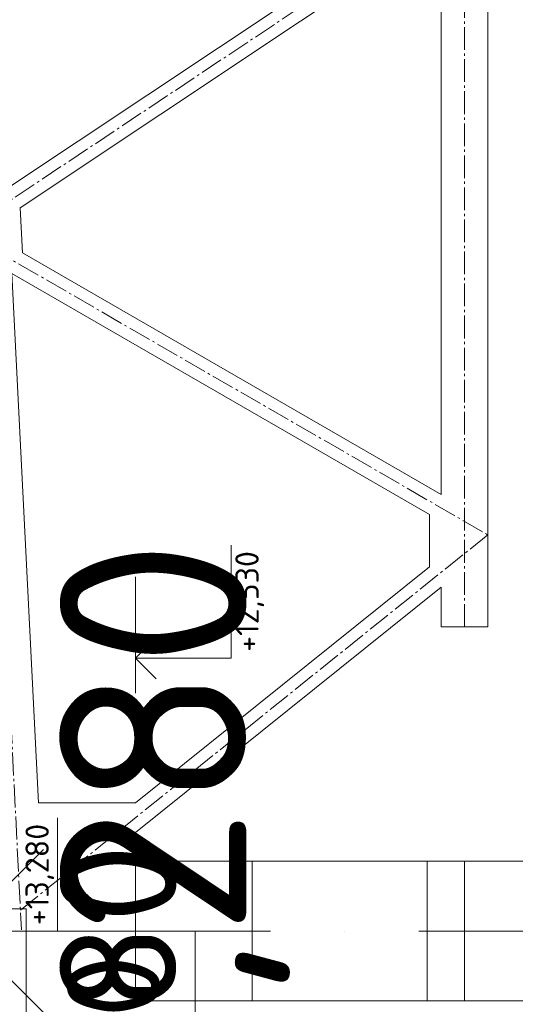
# Model space of a CAD drawing. Header units: millimetres. Extents: x -725694 to 5289369, y -1488057 to 2187451.
# Tile 441 of 656: x 205938 to 208063, y 176985 to 181210. Entities that reach past the tile are written whole.
import ezdxf
from ezdxf.enums import TextEntityAlignment as Align

# ---------------------------------------------------------------- set-up
doc = ezdxf.new("R2010")
doc.units = ezdxf.units.MM
for name, pattern in [('AM_DIN_G_W050', [13.75, 9.75, -1.5, 1, -1.5]), ('CENTERX2', [101.6, 63.5, -12.7, 12.7, -12.7]), ('DASHDOT', [25.4, 12.7, -6.35, 0, -6.35])]:
    doc.linetypes.add(name, pattern=pattern)
for name, color, linetype in [('0 @ 1', 7, 'Continuous'), ('0 @ 10', 7, 'Continuous'), ('0 @ 100', 7, 'Continuous'), ('0 @ 200', 7, 'Continuous'), ('0 @ 250 (1)', 7, 'Continuous'), ('0 @ 250 (2)', 7, 'Continuous'), ('0 @ 400', 7, 'Continuous')]:
    doc.layers.add(name, color=color, linetype=linetype)
for name, color, linetype, lineweight in [('A99_N_kce-pohl', 1, 'Continuous', 9), ('A99_N_koty-200-vysk', 6, 'Continuous', 9), ('A99_N_koty-50-vysk', 160, 'Continuous', 9), ('A99_S_kce-pohl', 7, 'Continuous', 5), ('A99_S_kce-rez-sil', 7, 'Continuous', 15), ('A99_S_osy', 1, 'CENTERX2', 5)]:
    doc.layers.add(name, color=color, linetype=linetype, lineweight=lineweight)
doc.styles.add('A99_kota', font='isocpeur.ttf', dxfattribs={"height": 2})

# ---------------------------------------------------------------- blocks, each defined once
blk = doc.blocks.new('*U45')
at = {"color": 0, "linetype": 'ByBlock', "lineweight": -2}
blk.add_line((-3, 0), (7, 0), dxfattribs=at)
for points in [[(-1.75, -1.75), (0, 0), (1.75, -1.75)], [(0, 0), (0, -8.2), (0, -8.2), (9.7, -8.2)]]:
    blk.add_lwpolyline(points, dxfattribs=at)
at = {"color": 0, "linetype": 'ByBlock', "lineweight": -2, "style": 'A99_kota'}
blk.add_attdef('POPIS', text='', height=2, dxfattribs=at).set_placement((9.2, -7.7), align=Align.BOTTOM_RIGHT)
blk.add_attdef('VYSKA', text='', height=2, dxfattribs=at).set_placement((9.2, -8.95), align=Align.TOP_RIGHT)
blk = doc.blocks.new('*U32')
at = {"color": 0, "linetype": 'ByBlock', "lineweight": -2}
blk.add_line((-3, 0), (7, 0), dxfattribs=at)
for points in [[(-1.75, -1.75), (0, 0), (1.75, -1.75)], [(0, 0), (0, -5), (0, -5), (9.7, -5)]]:
    blk.add_lwpolyline(points, dxfattribs=at)
at = {"color": 0, "linetype": 'ByBlock', "lineweight": -2, "style": 'A99_kota'}
for tag, p in [('VYSKA', (9.2, -2.25)), ('POPIS', (9.2, -5.5))]:
    blk.add_attdef(tag, text='', height=2, dxfattribs=at).set_placement(p, align=Align.TOP_RIGHT)
blk = doc.blocks.new('*U6837')
at = {"layer": 'A99_N_koty-200-vysk', "lineweight": 5}
ref = blk.add_blockref('*U32', (205690, 177300), dxfattribs=dict(at, xscale=-200, yscale=200, zscale=200, rotation=90))
ref.add_attrib('VYSKA', '+13,280', dxfattribs={"layer": '0 @ 400', "color": 0, "linetype": 'ByBlock', "lineweight": -2, "height": 800, "rotation": 90, "style": 'A99_kota'}).set_placement((206110, 178980), align=Align.TOP_RIGHT)
ref = blk.add_blockref('*U32', (205690, 177300), dxfattribs=dict(at, xscale=-200, yscale=200, zscale=200, rotation=90))
ref.add_attrib('VYSKA', '+13,280', dxfattribs={"layer": '0 @ 200', "color": 0, "linetype": 'ByBlock', "lineweight": -2, "height": 400, "rotation": 90, "style": 'A99_kota'}).set_placement((206140, 177200), align=Align.TOP_RIGHT)
ref = blk.add_blockref('*U32', (205690, 177300), dxfattribs=dict(at, xscale=-200, yscale=200, zscale=200, rotation=90))
ref.add_attrib('VYSKA', '+13,280', dxfattribs={"layer": '0 @ 100', "color": 0, "linetype": 'ByBlock', "lineweight": -2, "height": 200, "rotation": 90, "style": 'A99_kota'}).set_placement((206110, 176370), align=Align.TOP_RIGHT)
ref = blk.add_blockref('*U32', (205690, 177300), dxfattribs=dict(at, xscale=-200, yscale=200, zscale=200, rotation=90))
ref.add_attrib('VYSKA', '+13,280', dxfattribs={"layer": '0 @ 1', "color": 0, "linetype": 'ByBlock', "lineweight": -2, "height": 2, "rotation": 90, "style": 'A99_kota'}).set_placement((206110, 175508.7), align=Align.TOP_RIGHT)
ref = blk.add_blockref('*U32', (205690, 177300), dxfattribs=dict(at, xscale=-200, yscale=200, zscale=200, rotation=90))
ref.add_attrib('VYSKA', '+13,280', dxfattribs={"layer": '0 @ 10', "color": 0, "linetype": 'ByBlock', "lineweight": -2, "height": 20, "rotation": 90, "style": 'A99_kota'}).set_placement((206110, 175587), align=Align.TOP_RIGHT)
ref = blk.add_blockref('*U32', (205690, 177300), dxfattribs=dict(at, xscale=-200, yscale=200, zscale=200, rotation=90))
ref.add_attrib('VYSKA', '+13,280', dxfattribs={"layer": '0 @ 250 (1)', "color": 0, "linetype": 'ByBlock', "lineweight": -2, "height": 500, "rotation": 90, "style": 'A99_kota'}).set_placement((206110, 177675), align=Align.TOP_RIGHT)
ref = blk.add_blockref('*U32', (205690, 177300), dxfattribs=dict(at, xscale=-200, yscale=200, zscale=200, rotation=90))
ref.add_attrib('VYSKA', '+13,280', dxfattribs={"layer": '0 @ 250 (2)', "color": 0, "linetype": 'ByBlock', "lineweight": -2, "height": 500, "rotation": 90, "style": 'A99_kota'}).set_placement((206110, 177675), align=Align.TOP_RIGHT)
blk = doc.blocks.new('*U59')
at = {"color": 0, "linetype": 'ByBlock', "lineweight": -2}
blk.add_line((-3, 0), (7, 0), dxfattribs=at)
for points in [[(-1.75, -1.75), (0, 0), (1.75, -1.75)], [(0, 0), (0, -8.2), (0, -8.2), (9.7, -8.2)]]:
    blk.add_lwpolyline(points, dxfattribs=at)
at = {"color": 0, "linetype": 'ByBlock', "lineweight": -2, "style": 'A99_kota'}
for tag, p in [('VYSKA', (9.2, -5.45)), ('POPIS', (9.2, -8.7))]:
    blk.add_attdef(tag, text='', height=2, dxfattribs=at).set_placement(p, align=Align.TOP_RIGHT)

msp = doc.modelspace()

# ---------------------------------------------------------------- linework, layer by layer
at = {"layer": 'A99_S_kce-pohl', "lineweight": 5}
for p, q in [((207745, 178775.1), (207745, 178605.3)), ((207745, 178605.3), (207945, 178605.3))]:
    msp.add_line(p, q, dxfattribs=at)
at = {"layer": 'A99_S_kce-pohl'}
for p, q in [((211185, 177600), (206935, 177600)), ((206935, 177000), (211185, 177000))]:
    msp.add_line(p, q, dxfattribs=at)
at = {"layer": 'A99_S_kce-pohl', "color": 253, "linetype": 'AM_DIN_G_W050', "lineweight": 0, "ltscale": 10}
for points in [[(205494.9, 186305), (205944.9, 177305)], [(207845, 178605.3), (207845, 178605.3), (207845, 186300)], [(205545, 183300), (207945, 181800), (205695, 180300), (207945, 179000)], [(207945, 179000), (205940.7, 177389.3)]]:
    msp.add_lwpolyline(points, dxfattribs=at)
at = {"layer": 'A99_S_kce-pohl', "lineweight": 5}
for points in [[(207945, 186300), (207945, 178605.3)], [(207695, 181693.4), (205885.9, 180487.3)], [(207745, 181606.6), (205940.1, 180403.3)], [(207745, 181606.6), (207745, 179173.3)], [(205949.8, 180210.5), (205940.1, 180403.3)], [(205949.8, 180210.5), (207745, 179173.3)], [(205904.2, 180121.4), (206017.7, 177850)], [(205904.2, 180121.4), (207695, 179086.7)], [(207695, 179086.7), (207695, 178863.2)], [(207695, 178863.2), (206434.1, 177850)], [(207745, 178775.1), (206435, 177722.4)], [(206434.1, 177850), (206017.7, 177850)], [(206435, 177300), (206435, 177722.4)], [(206435, 177300), (205845, 177300)]]:
    msp.add_lwpolyline(points, dxfattribs=at)
msp.add_lwpolyline([(205845, 177395), (205965, 177395), (205965, 176645), (205845, 176645)], close=True, dxfattribs=at)
at = {"layer": 'A99_S_kce-rez-sil', "lineweight": 20}
for points in [[(206935, 177600), (206935, 177000), (206435, 177000), (206435, 177600)], [(207685, 177600), (207685, 177000), (207845, 177000), (207845, 177600)]]:
    msp.add_lwpolyline(points, close=True, dxfattribs=at)
at = {"layer": 'A99_S_osy', "linetype": 'DASHDOT', "lineweight": 5, "ltscale": 50}
msp.add_lwpolyline([(222254.8, 177300), (202234.8, 177300)], dxfattribs=at)

# ---------------------------------------------------------------- block references
at = {"layer": 'A99_N_kce-pohl', "color": 3, "linetype": 'Continuous', "lineweight": 0}
msp.add_blockref('*U6837', (0, 0), dxfattribs=at)
at = {"layer": 'A99_N_koty-50-vysk', "lineweight": 5}
ref = msp.add_blockref('*U45', (206435, 178470), dxfattribs=dict(at, xscale=50, yscale=50, zscale=50, rotation=90.00000000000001))
ref.add_attrib('VYSKA', '+12,530', dxfattribs={"layer": '0', "color": 0, "linetype": 'ByBlock', "lineweight": -2, "height": 100, "rotation": 90, "style": 'A99_kota'}).set_placement((206862.5, 178930), align=Align.TOP_RIGHT)
at = {"layer": 'A99_N_koty-50-vysk', "lineweight": 5, "xscale": 50, "yscale": 50, "zscale": 50, "rotation": 90.00000000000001}
msp.add_blockref('*U59', (205690, 177300), dxfattribs=at).add_auto_attribs({'VYSKA': '+13,280'})

doc.saveas('drawing.dxf')
